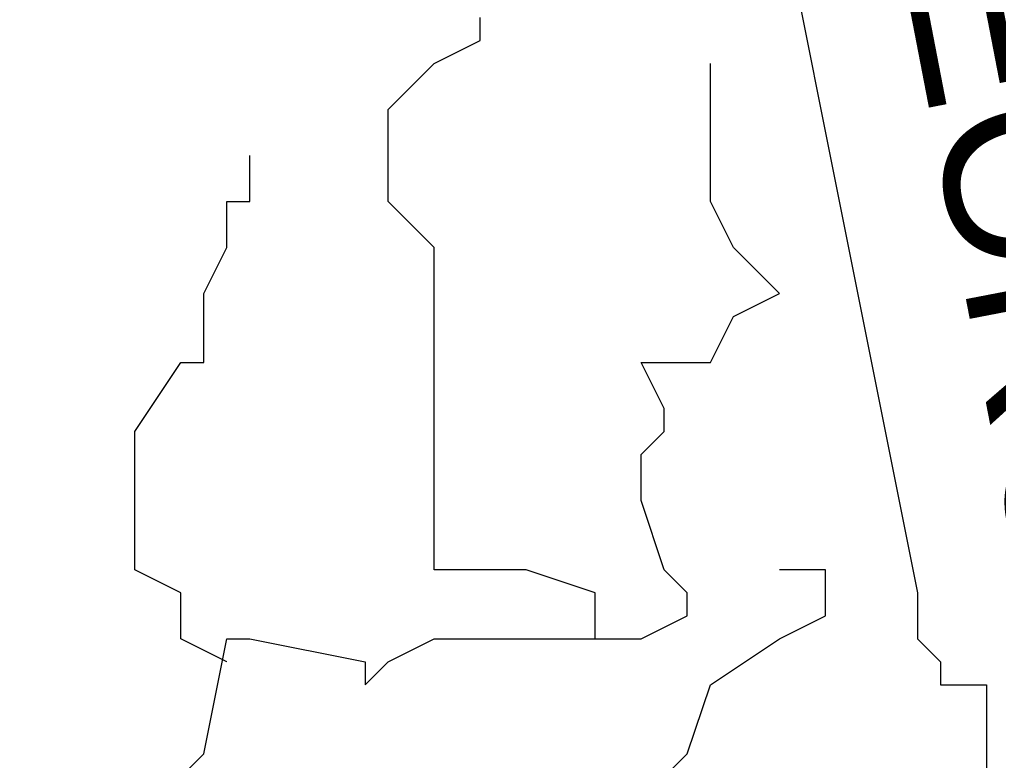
# Model space of a CAD drawing. Extents: x 1797809 to 2198143, y 249608 to 1237864.
# Drawn here: x 2194697.748 to 2194699.983, y 1237127.857 to 1237129.548 of the extents above; entities that cross this region are included whole.
import ezdxf

# ---------------------------------------------------------------- set-up
doc = ezdxf.new("R2010")
doc.units = 0
doc.layers.add('GSBWFILL', color=7, linetype='Continuous')

msp = doc.modelspace()

# ---------------------------------------------------------------- linework, layer by layer
at = {"layer": 'GSBWFILL'}
msp.add_line((2194698.2214, 1237128.0819), (2194698.2214, 1237128.0819), dxfattribs=at)
msp.add_line((2194698.2214, 1237128.0819), (2194698.2214, 1237128.0819), dxfattribs=at)
msp.add_line((2194698.2214, 1237128.0819), (2194698.2214, 1237128.0819), dxfattribs=at)
msp.add_line((2194698.2214, 1237128.0819), (2194698.2214, 1237128.0819), dxfattribs=at)
msp.add_line((2194698.2214, 1237128.0819), (2194698.2214, 1237128.0819), dxfattribs=at)
msp.add_line((2194698.2214, 1237128.0819), (2194698.2214, 1237128.0819), dxfattribs=at)
for points in [[(2194696.4346, 1237125.4017), (2194696.4346, 1237127.2411), (2194696.9075, 1237130.4994), (2194696.9075, 1237130.6045), (2194696.9075, 1237130.6045), (2194696.9075, 1237130.6045), (2194696.7499, 1237130.6045), (2194696.7499, 1237130.657), (2194696.9075, 1237130.657), (2194699.325, 1237130.6045), (2194699.7979, 1237128.2396), (2194699.7979, 1237128.1345), (2194699.8505, 1237128.0819), (2194699.8505, 1237128.0294), (2194699.8505, 1237128.0294), (2194699.9556, 1237128.0294), (2194699.9556, 1237127.8717), (2194699.9556, 1237127.8192), (2194700.0082, 1237127.8192)], [(2194696.4346, 1237125.4017), (2194696.4346, 1237127.2411), (2194696.9075, 1237130.4994), (2194696.9075, 1237130.6045), (2194696.9075, 1237130.6045), (2194696.9075, 1237130.6045), (2194696.7499, 1237130.6045), (2194696.7499, 1237130.657), (2194696.9075, 1237130.657), (2194699.325, 1237130.6045), (2194699.7979, 1237128.2396), (2194699.7979, 1237128.1345), (2194699.8505, 1237128.0819), (2194699.8505, 1237128.0294), (2194699.8505, 1237128.0294), (2194699.9556, 1237128.0294), (2194699.9556, 1237127.8717), (2194699.9556, 1237127.8192), (2194700.0082, 1237127.8192)], [(2194696.4346, 1237125.4017), (2194696.4346, 1237127.2411), (2194696.9075, 1237130.4994), (2194696.9075, 1237130.6045), (2194696.9075, 1237130.6045), (2194696.9075, 1237130.6045), (2194696.7499, 1237130.6045), (2194696.7499, 1237130.657), (2194696.9075, 1237130.657), (2194699.325, 1237130.6045), (2194699.7979, 1237128.2396), (2194699.7979, 1237128.1345), (2194699.8505, 1237128.0819), (2194699.8505, 1237128.0294), (2194699.8505, 1237128.0294), (2194699.9556, 1237128.0294), (2194699.9556, 1237127.8717), (2194699.9556, 1237127.8192), (2194700.0082, 1237127.8192)], [(2194699.0622, 1237128.1345), (2194699.0622, 1237128.2396), (2194698.9045, 1237128.2921), (2194698.852, 1237128.2921), (2194698.6943, 1237128.2921), (2194698.6943, 1237128.5549), (2194698.6943, 1237128.5549), (2194698.6943, 1237128.6075), (2194698.6943, 1237128.7651), (2194698.6943, 1237128.8702), (2194698.6943, 1237129.0279), (2194698.5892, 1237129.133), (2194698.5892, 1237129.3432), (2194698.6943, 1237129.4483), (2194698.7994, 1237129.5008), (2194698.7994, 1237129.5534)], [(2194699.0622, 1237128.1345), (2194699.0622, 1237128.2396), (2194698.9045, 1237128.2921), (2194698.852, 1237128.2921), (2194698.6943, 1237128.2921), (2194698.6943, 1237128.5549), (2194698.6943, 1237128.5549), (2194698.6943, 1237128.6075), (2194698.6943, 1237128.7651), (2194698.6943, 1237128.8702), (2194698.6943, 1237129.0279), (2194698.5892, 1237129.133), (2194698.5892, 1237129.3432), (2194698.6943, 1237129.4483), (2194698.7994, 1237129.5008), (2194698.7994, 1237129.5534)], [(2194699.0622, 1237128.1345), (2194699.0622, 1237128.2396), (2194698.9045, 1237128.2921), (2194698.852, 1237128.2921), (2194698.6943, 1237128.2921), (2194698.6943, 1237128.5549), (2194698.6943, 1237128.5549), (2194698.6943, 1237128.6075), (2194698.6943, 1237128.7651), (2194698.6943, 1237128.8702), (2194698.6943, 1237129.0279), (2194698.5892, 1237129.133), (2194698.5892, 1237129.3432), (2194698.6943, 1237129.4483), (2194698.7994, 1237129.5008), (2194698.7994, 1237129.5534)], [(2194698.1163, 1237127.8192), (2194698.1688, 1237127.8717), (2194698.2214, 1237128.1345), (2194698.2739, 1237128.1345), (2194698.5367, 1237128.0819), (2194698.5367, 1237128.0294), (2194698.5892, 1237128.0819), (2194698.6943, 1237128.1345), (2194698.852, 1237128.1345), (2194699.0622, 1237128.1345), (2194699.1673, 1237128.1345), (2194699.2724, 1237128.187), (2194699.2724, 1237128.2396), (2194699.2199, 1237128.2921), (2194699.2199, 1237128.2921), (2194699.1673, 1237128.4498), (2194699.1673, 1237128.5549), (2194699.2199, 1237128.6075), (2194699.2199, 1237128.66), (2194699.1673, 1237128.7651), (2194699.325, 1237128.7651), (2194699.3775, 1237128.8702), (2194699.4826, 1237128.9228), (2194699.3775, 1237129.0279), (2194699.3775, 1237129.0279), (2194699.325, 1237129.133), (2194699.325, 1237129.2381), (2194699.325, 1237129.4483)], [(2194698.1163, 1237127.8192), (2194698.1688, 1237127.8717), (2194698.2214, 1237128.1345), (2194698.2739, 1237128.1345), (2194698.5367, 1237128.0819), (2194698.5367, 1237128.0294), (2194698.5892, 1237128.0819), (2194698.6943, 1237128.1345), (2194698.852, 1237128.1345), (2194699.0622, 1237128.1345), (2194699.1673, 1237128.1345), (2194699.2724, 1237128.187), (2194699.2724, 1237128.2396), (2194699.2199, 1237128.2921), (2194699.2199, 1237128.2921), (2194699.1673, 1237128.4498), (2194699.1673, 1237128.5549), (2194699.2199, 1237128.6075), (2194699.2199, 1237128.66), (2194699.1673, 1237128.7651), (2194699.325, 1237128.7651), (2194699.3775, 1237128.8702), (2194699.4826, 1237128.9228), (2194699.3775, 1237129.0279), (2194699.3775, 1237129.0279), (2194699.325, 1237129.133), (2194699.325, 1237129.2381), (2194699.325, 1237129.4483)], [(2194698.1163, 1237127.8192), (2194698.1688, 1237127.8717), (2194698.2214, 1237128.1345), (2194698.2739, 1237128.1345), (2194698.5367, 1237128.0819), (2194698.5367, 1237128.0294), (2194698.5892, 1237128.0819), (2194698.6943, 1237128.1345), (2194698.852, 1237128.1345), (2194699.0622, 1237128.1345), (2194699.1673, 1237128.1345), (2194699.2724, 1237128.187), (2194699.2724, 1237128.2396), (2194699.2199, 1237128.2921), (2194699.2199, 1237128.2921), (2194699.1673, 1237128.4498), (2194699.1673, 1237128.5549), (2194699.2199, 1237128.6075), (2194699.2199, 1237128.66), (2194699.1673, 1237128.7651), (2194699.325, 1237128.7651), (2194699.3775, 1237128.8702), (2194699.4826, 1237128.9228), (2194699.3775, 1237129.0279), (2194699.3775, 1237129.0279), (2194699.325, 1237129.133), (2194699.325, 1237129.2381), (2194699.325, 1237129.4483)], [(2194698.2214, 1237128.0819), (2194698.1163, 1237128.1345), (2194698.1163, 1237128.187), (2194698.1163, 1237128.2396), (2194698.0111, 1237128.2921), (2194698.0111, 1237128.4498), (2194698.0111, 1237128.5549), (2194698.0111, 1237128.6075), (2194698.0111, 1237128.6075), (2194698.1163, 1237128.7651), (2194698.1688, 1237128.7651), (2194698.1688, 1237128.9228), (2194698.2214, 1237129.0279), (2194698.2214, 1237129.0279), (2194698.2214, 1237129.133), (2194698.2739, 1237129.133), (2194698.2739, 1237129.2381)], [(2194698.2214, 1237128.0819), (2194698.1163, 1237128.1345), (2194698.1163, 1237128.187), (2194698.1163, 1237128.2396), (2194698.0111, 1237128.2921), (2194698.0111, 1237128.4498), (2194698.0111, 1237128.5549), (2194698.0111, 1237128.6075), (2194698.0111, 1237128.6075), (2194698.1163, 1237128.7651), (2194698.1688, 1237128.7651), (2194698.1688, 1237128.9228), (2194698.2214, 1237129.0279), (2194698.2214, 1237129.0279), (2194698.2214, 1237129.133), (2194698.2739, 1237129.133), (2194698.2739, 1237129.2381)], [(2194698.2214, 1237128.0819), (2194698.1163, 1237128.1345), (2194698.1163, 1237128.187), (2194698.1163, 1237128.2396), (2194698.0111, 1237128.2921), (2194698.0111, 1237128.4498), (2194698.0111, 1237128.5549), (2194698.0111, 1237128.6075), (2194698.0111, 1237128.6075), (2194698.1163, 1237128.7651), (2194698.1688, 1237128.7651), (2194698.1688, 1237128.9228), (2194698.2214, 1237129.0279), (2194698.2214, 1237129.0279), (2194698.2214, 1237129.133), (2194698.2739, 1237129.133), (2194698.2739, 1237129.2381)], [(2194698.5367, 1237126.7156), (2194698.5367, 1237126.7156), (2194698.5367, 1237126.8732), (2194698.5892, 1237126.9258), (2194698.5892, 1237126.9783), (2194698.5892, 1237127.0834), (2194698.6418, 1237127.0834), (2194698.6943, 1237127.1885), (2194698.852, 1237127.2411), (2194698.9045, 1237127.3462), (2194699.0622, 1237127.3462), (2194699.0622, 1237127.4513), (2194699.1673, 1237127.6615), (2194699.1673, 1237127.7666), (2194699.1673, 1237127.7666), (2194699.1673, 1237127.8192), (2194699.2199, 1237127.8192), (2194699.2724, 1237127.8717), (2194699.325, 1237128.0294), (2194699.4826, 1237128.1345), (2194699.5877, 1237128.187), (2194699.5877, 1237128.2396), (2194699.5877, 1237128.2921), (2194699.4826, 1237128.2921)], [(2194698.5367, 1237126.7156), (2194698.5367, 1237126.7156), (2194698.5367, 1237126.8732), (2194698.5892, 1237126.9258), (2194698.5892, 1237126.9783), (2194698.5892, 1237127.0834), (2194698.6418, 1237127.0834), (2194698.6943, 1237127.1885), (2194698.852, 1237127.2411), (2194698.9045, 1237127.3462), (2194699.0622, 1237127.3462), (2194699.0622, 1237127.4513), (2194699.1673, 1237127.6615), (2194699.1673, 1237127.7666), (2194699.1673, 1237127.7666), (2194699.1673, 1237127.8192), (2194699.2199, 1237127.8192), (2194699.2724, 1237127.8717), (2194699.325, 1237128.0294), (2194699.4826, 1237128.1345), (2194699.5877, 1237128.187), (2194699.5877, 1237128.2396), (2194699.5877, 1237128.2921), (2194699.4826, 1237128.2921)], [(2194698.5367, 1237126.7156), (2194698.5367, 1237126.7156), (2194698.5367, 1237126.8732), (2194698.5892, 1237126.9258), (2194698.5892, 1237126.9783), (2194698.5892, 1237127.0834), (2194698.6418, 1237127.0834), (2194698.6943, 1237127.1885), (2194698.852, 1237127.2411), (2194698.9045, 1237127.3462), (2194699.0622, 1237127.3462), (2194699.0622, 1237127.4513), (2194699.1673, 1237127.6615), (2194699.1673, 1237127.7666), (2194699.1673, 1237127.7666), (2194699.1673, 1237127.8192), (2194699.2199, 1237127.8192), (2194699.2724, 1237127.8717), (2194699.325, 1237128.0294), (2194699.4826, 1237128.1345), (2194699.5877, 1237128.187), (2194699.5877, 1237128.2396), (2194699.5877, 1237128.2921), (2194699.4826, 1237128.2921)]]:
    msp.add_lwpolyline(points, dxfattribs=at)
for radius in [4.5988, 4.5988, 4.5988, 4.4778, 4.4778, 4.4778, 3.5557, 3.5557, 3.5557, 3.4444, 3.4444, 3.4444]:
    msp.add_circle((2194698.2249, 1237128.0451), radius, dxfattribs=at)

# ---------------------------------------------------------------- texts
msp.add_text('GEORGIA', height=0.36892, rotation=280.9296, dxfattribs=at).set_placement((2194699.6928, 1237130.0264))
msp.add_text('GEORGIA', height=0.36892, rotation=280.9296, dxfattribs=at).set_placement((2194699.6928, 1237130.0264))
msp.add_text('GEORGIA', height=0.36892, rotation=280.9296, dxfattribs=at).set_placement((2194699.6928, 1237130.0264))

doc.saveas('drawing.dxf')
